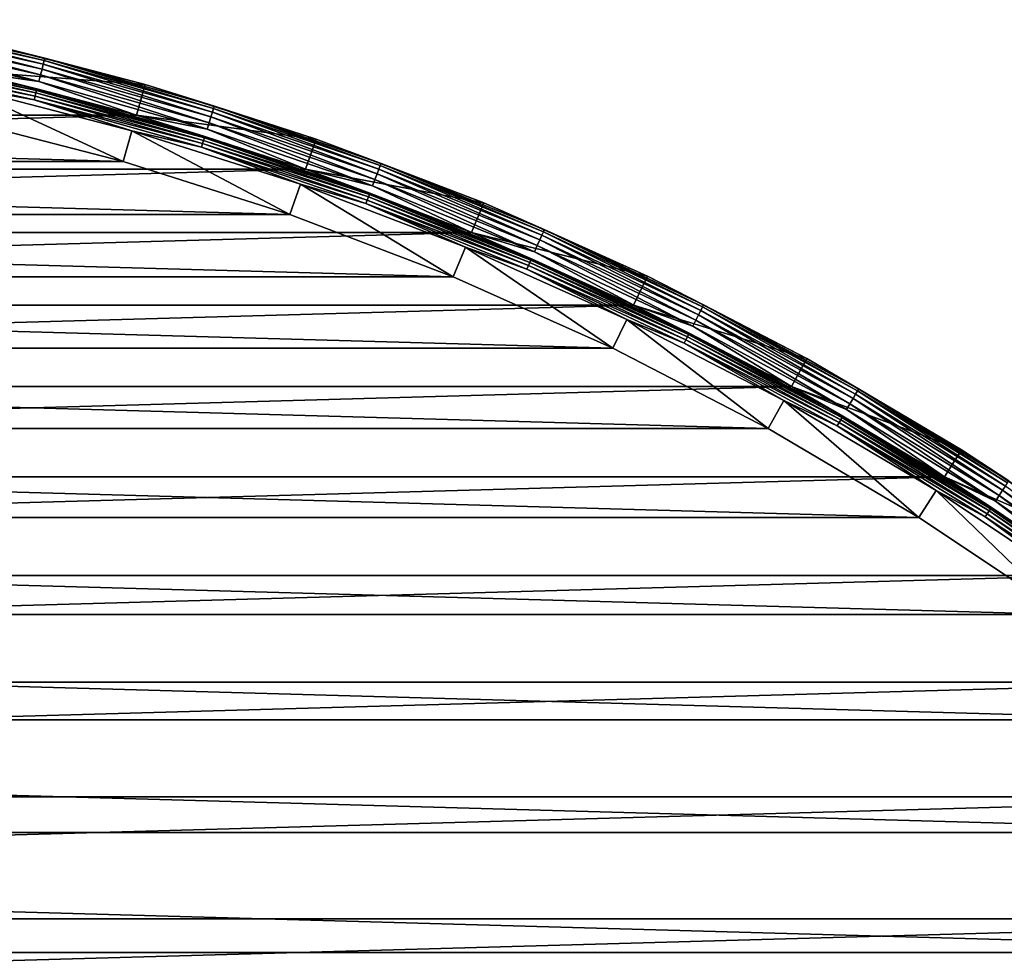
# Model space of a CAD drawing. Header units: millimetres. Extents: x -100 to 100, y -64 to 136.
# Tile 527 of 530: x 24 to 55, y 105 to 134. Entities that reach past the tile are written whole.
import ezdxf

# ---------------------------------------------------------------- set-up
doc = ezdxf.new("R2010")
doc.units = ezdxf.units.MM
doc.header["$LTSCALE"] = 159.143519
for name, color, linetype in [('393', 7, 'CONTINUOUS'), ('395', 7, 'CONTINUOUS'), ('397', 7, 'CONTINUOUS'), ('398', 7, 'CONTINUOUS'), ('399', 7, 'CONTINUOUS'), ('401', 7, 'CONTINUOUS'), ('403', 7, 'CONTINUOUS'), ('407', 7, 'CONTINUOUS'), ('408', 7, 'CONTINUOUS')]:
    doc.layers.add(name, color=color, linetype=linetype)

msp = doc.modelspace()

# ---------------------------------------------------------------- linework, layer by layer
at = {"layer": '393', "color": 7, "linetype": 'CONTINUOUS', "true_color": 0xaaaaaa}
for points in [[(21.696, 130.855, 44.7), (21.919, 131.83, 44.7), (26.992, 129.489, 44.7), (21.696, 130.855, 44.7)], [(21.919, 131.83, 44.7), (27.269, 130.45, 44.7), (26.992, 129.489, 44.7), (21.919, 131.83, 44.7)], [(26.992, 129.489, 44.7), (27.269, 130.45, 44.7), (32.202, 127.829, 44.7), (26.992, 129.489, 44.7)], [(27.269, 130.45, 44.7), (32.534, 128.772, 44.7), (32.202, 127.829, 44.7), (27.269, 130.45, 44.7)], [(32.202, 127.829, 44.7), (32.534, 128.772, 44.7), (37.311, 125.878, 44.7), (32.202, 127.829, 44.7)], [(32.534, 128.772, 44.7), (37.696, 126.802, 44.7), (37.311, 125.878, 44.7), (32.534, 128.772, 44.7)], [(37.311, 125.878, 44.7), (37.696, 126.802, 44.7), (42.303, 123.645, 44.7), (37.311, 125.878, 44.7)], [(37.696, 126.802, 44.7), (42.739, 124.545, 44.7), (42.303, 123.645, 44.7), (37.696, 126.802, 44.7)], [(42.303, 123.645, 44.7), (42.739, 124.545, 44.7), (47.162, 121.135, 44.7), (42.303, 123.645, 44.7)], [(42.739, 124.545, 44.7), (47.648, 122.009, 44.7), (47.162, 121.135, 44.7), (42.739, 124.545, 44.7)], [(47.162, 121.135, 44.7), (47.648, 122.009, 44.7), (51.873, 118.356, 44.7), (47.162, 121.135, 44.7)], [(47.648, 122.009, 44.7), (52.407, 119.201, 44.7), (51.873, 118.356, 44.7), (47.648, 122.009, 44.7)], [(51.873, 118.356, 44.7), (52.407, 119.201, 44.7), (56.421, 115.317, 44.7), (51.873, 118.356, 44.7)], [(52.407, 119.201, 44.7), (57.001, 116.131, 44.7), (56.421, 115.317, 44.7), (52.407, 119.201, 44.7)]]:
    msp.add_3dface(points, dxfattribs=at)
at = {"layer": '395', "color": 7, "linetype": 'CONTINUOUS', "true_color": 0xaaaaaa}
for points in [[(22.252, 133.293, 37.7), (27.683, 131.892, 37.7), (22.03, 132.318, 37.7), (22.252, 133.293, 37.7)], [(22.03, 132.318, 37.7), (27.683, 131.892, 37.7), (27.407, 130.931, 37.7), (22.03, 132.318, 37.7)], [(27.683, 131.892, 37.7), (33.028, 130.188, 37.7), (27.407, 130.931, 37.7), (27.683, 131.892, 37.7)], [(27.407, 130.931, 37.7), (33.028, 130.188, 37.7), (32.697, 129.245, 37.7), (27.407, 130.931, 37.7)], [(33.028, 130.188, 37.7), (38.268, 128.188, 37.7), (32.697, 129.245, 37.7), (33.028, 130.188, 37.7)], [(32.697, 129.245, 37.7), (38.268, 128.188, 37.7), (37.886, 127.264, 37.7), (32.697, 129.245, 37.7)], [(38.268, 128.188, 37.7), (43.388, 125.897, 37.7), (37.886, 127.264, 37.7), (38.268, 128.188, 37.7)], [(37.886, 127.264, 37.7), (43.388, 125.897, 37.7), (42.954, 124.996, 37.7), (37.886, 127.264, 37.7)], [(43.388, 125.897, 37.7), (48.372, 123.322, 37.7), (42.954, 124.996, 37.7), (43.388, 125.897, 37.7)], [(42.954, 124.996, 37.7), (48.372, 123.322, 37.7), (47.888, 122.447, 37.7), (42.954, 124.996, 37.7)], [(48.372, 123.322, 37.7), (53.203, 120.472, 37.7), (47.888, 122.447, 37.7), (48.372, 123.322, 37.7)], [(47.888, 122.447, 37.7), (53.203, 120.472, 37.7), (52.671, 119.626, 37.7), (47.888, 122.447, 37.7)], [(53.203, 120.472, 37.7), (57.867, 117.356, 37.7), (52.671, 119.626, 37.7), (53.203, 120.472, 37.7)], [(52.671, 119.626, 37.7), (57.867, 117.356, 37.7), (57.288, 116.541, 37.7), (52.671, 119.626, 37.7)]]:
    msp.add_3dface(points, dxfattribs=at)
at = {"layer": '397', "color": 7, "linetype": 'CONTINUOUS', "true_color": 0xaaaaaa}
for points in [[(22.03, 132.318, 45.7), (-27.408, 130.931, 45.7), (27.408, 130.931, 45.7), (22.03, 132.318, 45.7)], [(-27.408, 130.931, 45.7), (-32.699, 129.244, 45.7), (27.408, 130.931, 45.7), (-27.408, 130.931, 45.7)], [(27.408, 130.931, 45.7), (-32.699, 129.244, 45.7), (32.699, 129.244, 45.7), (27.408, 130.931, 45.7)], [(-32.699, 129.244, 45.7), (-37.887, 127.263, 45.7), (32.699, 129.244, 45.7), (-32.699, 129.244, 45.7)], [(32.699, 129.244, 45.7), (-37.887, 127.263, 45.7), (37.887, 127.263, 45.7), (32.699, 129.244, 45.7)], [(-37.887, 127.263, 45.7), (-42.956, 124.995, 45.7), (37.887, 127.263, 45.7), (-37.887, 127.263, 45.7)], [(37.887, 127.263, 45.7), (-42.956, 124.995, 45.7), (42.956, 124.995, 45.7), (37.887, 127.263, 45.7)], [(-42.956, 124.995, 45.7), (-47.89, 122.446, 45.7), (42.956, 124.995, 45.7), (-42.956, 124.995, 45.7)], [(42.956, 124.995, 45.7), (-47.89, 122.446, 45.7), (47.89, 122.446, 45.7), (42.956, 124.995, 45.7)], [(-47.89, 122.446, 45.7), (-52.673, 119.625, 45.7), (47.89, 122.446, 45.7), (-47.89, 122.446, 45.7)], [(47.89, 122.446, 45.7), (-52.673, 119.625, 45.7), (52.673, 119.625, 45.7), (47.89, 122.446, 45.7)], [(-52.673, 119.625, 45.7), (-57.29, 116.539, 45.7), (52.673, 119.625, 45.7), (-52.673, 119.625, 45.7)], [(52.673, 119.625, 45.7), (-57.29, 116.539, 45.7), (57.29, 116.539, 45.7), (52.673, 119.625, 45.7)], [(-57.29, 116.539, 45.7), (-61.728, 113.2, 45.7), (57.29, 116.539, 45.7), (-57.29, 116.539, 45.7)], [(57.29, 116.539, 45.7), (-61.728, 113.2, 45.7), (61.728, 113.2, 45.7), (57.29, 116.539, 45.7)], [(-61.728, 113.2, 45.7), (-65.97, 109.617, 45.7), (61.728, 113.2, 45.7), (-61.728, 113.2, 45.7)], [(61.728, 113.2, 45.7), (-65.97, 109.617, 45.7), (65.97, 109.617, 45.7), (61.728, 113.2, 45.7)], [(-65.97, 109.617, 45.7), (-70.006, 105.801, 45.7), (65.97, 109.617, 45.7), (-65.97, 109.617, 45.7)], [(65.97, 109.617, 45.7), (-70.006, 105.801, 45.7), (70.006, 105.801, 45.7), (65.97, 109.617, 45.7)], [(-70.006, 105.801, 45.7), (-73.821, 101.766, 45.7), (70.006, 105.801, 45.7), (-70.006, 105.801, 45.7)], [(70.006, 105.801, 45.7), (-73.821, 101.766, 45.7), (73.821, 101.766, 45.7), (70.006, 105.801, 45.7)]]:
    msp.add_3dface(points, dxfattribs=at)
at = {"layer": '398', "color": 7, "linetype": 'CONTINUOUS', "true_color": 0xaaaaaa}
for points in [[(22.03, 132.318, 37.7), (27.407, 130.931, 37.7), (22.03, 132.318, 44.2), (22.03, 132.318, 37.7)], [(22.03, 132.318, 44.2), (27.407, 130.931, 37.7), (27.407, 130.931, 44.2), (22.03, 132.318, 44.2)], [(27.407, 130.931, 37.7), (32.697, 129.245, 37.7), (27.407, 130.931, 44.2), (27.407, 130.931, 37.7)], [(27.407, 130.931, 44.2), (32.697, 129.245, 37.7), (32.698, 129.244, 44.2), (27.407, 130.931, 44.2)], [(32.697, 129.245, 37.7), (37.886, 127.264, 37.7), (32.698, 129.244, 44.2), (32.697, 129.245, 37.7)], [(32.698, 129.244, 44.2), (37.886, 127.264, 37.7), (37.886, 127.264, 44.2), (32.698, 129.244, 44.2)], [(37.886, 127.264, 37.7), (42.954, 124.996, 37.7), (37.886, 127.264, 44.2), (37.886, 127.264, 37.7)], [(37.886, 127.264, 44.2), (42.954, 124.996, 37.7), (42.954, 124.996, 44.2), (37.886, 127.264, 44.2)], [(42.954, 124.996, 37.7), (47.888, 122.447, 37.7), (42.954, 124.996, 44.2), (42.954, 124.996, 37.7)], [(42.954, 124.996, 44.2), (47.888, 122.447, 37.7), (47.888, 122.447, 44.2), (42.954, 124.996, 44.2)], [(47.888, 122.447, 37.7), (52.671, 119.626, 37.7), (47.888, 122.447, 44.2), (47.888, 122.447, 37.7)], [(47.888, 122.447, 44.2), (52.671, 119.626, 37.7), (52.671, 119.626, 44.2), (47.888, 122.447, 44.2)], [(52.671, 119.626, 37.7), (57.288, 116.541, 37.7), (52.671, 119.626, 44.2), (52.671, 119.626, 37.7)], [(52.671, 119.626, 44.2), (57.288, 116.541, 37.7), (57.288, 116.541, 44.2), (52.671, 119.626, 44.2)]]:
    msp.add_3dface(points, dxfattribs=at)
at = {"layer": '399', "color": 7, "linetype": 'CONTINUOUS', "true_color": 0xaaaaaa}
for points in [[(27.683, 131.892, 37.7), (22.252, 133.293, 37.7), (27.684, 131.892, 44.7), (27.683, 131.892, 37.7)], [(27.684, 131.892, 44.7), (22.252, 133.293, 37.7), (22.252, 133.293, 44.7), (27.684, 131.892, 44.7)], [(33.028, 130.188, 37.7), (27.683, 131.892, 37.7), (33.028, 130.188, 44.7), (33.028, 130.188, 37.7)], [(33.028, 130.188, 44.7), (27.683, 131.892, 37.7), (27.684, 131.892, 44.7), (33.028, 130.188, 44.7)], [(38.268, 128.188, 37.7), (33.028, 130.188, 37.7), (38.268, 128.188, 44.7), (38.268, 128.188, 37.7)], [(38.268, 128.188, 44.7), (33.028, 130.188, 37.7), (33.028, 130.188, 44.7), (38.268, 128.188, 44.7)], [(43.388, 125.897, 37.7), (38.268, 128.188, 37.7), (43.388, 125.897, 44.7), (43.388, 125.897, 37.7)], [(43.388, 125.897, 44.7), (38.268, 128.188, 37.7), (38.268, 128.188, 44.7), (43.388, 125.897, 44.7)], [(48.372, 123.322, 37.7), (43.388, 125.897, 37.7), (48.372, 123.322, 44.7), (48.372, 123.322, 37.7)], [(48.372, 123.322, 44.7), (43.388, 125.897, 37.7), (43.388, 125.897, 44.7), (48.372, 123.322, 44.7)], [(53.203, 120.472, 37.7), (48.372, 123.322, 37.7), (53.203, 120.472, 44.7), (53.203, 120.472, 37.7)], [(53.203, 120.472, 44.7), (48.372, 123.322, 37.7), (48.372, 123.322, 44.7), (53.203, 120.472, 44.7)], [(57.867, 117.356, 37.7), (53.203, 120.472, 37.7), (57.867, 117.356, 44.7), (57.867, 117.356, 37.7)], [(57.867, 117.356, 44.7), (53.203, 120.472, 37.7), (53.203, 120.472, 44.7), (57.867, 117.356, 44.7)]]:
    msp.add_3dface(points, dxfattribs=at)
at = {"layer": '401', "color": 7, "linetype": 'CONTINUOUS', "true_color": 0xaaaaaa}
for points in [[(19.152, 133.848, 45.133), (24.524, 132.644, 45.133), (19.166, 133.921, 44.921), (19.152, 133.848, 45.133)], [(22.252, 133.293, 44.7), (19.166, 133.921, 44.921), (24.542, 132.716, 44.921), (22.252, 133.293, 44.7)], [(19.166, 133.921, 44.921), (24.524, 132.644, 45.133), (24.542, 132.716, 44.921), (19.166, 133.921, 44.921)], [(19.099, 133.576, 45.482), (24.456, 132.375, 45.482), (19.129, 133.731, 45.323), (19.099, 133.576, 45.482)], [(19.129, 133.731, 45.323), (24.495, 132.529, 45.323), (19.152, 133.848, 45.133), (19.129, 133.731, 45.323)], [(19.129, 133.731, 45.323), (24.456, 132.375, 45.482), (24.495, 132.529, 45.323), (19.129, 133.731, 45.323)], [(19.152, 133.848, 45.133), (24.495, 132.529, 45.323), (24.524, 132.644, 45.133), (19.152, 133.848, 45.133)], [(19.022, 133.182, 45.675), (24.358, 131.986, 45.675), (19.063, 133.39, 45.601), (19.022, 133.182, 45.675)], [(19.063, 133.39, 45.601), (24.41, 132.191, 45.601), (19.099, 133.576, 45.482), (19.063, 133.39, 45.601)], [(19.063, 133.39, 45.601), (24.358, 131.986, 45.675), (24.41, 132.191, 45.601), (19.063, 133.39, 45.601)], [(19.099, 133.576, 45.482), (24.41, 132.191, 45.601), (24.456, 132.375, 45.482), (19.099, 133.576, 45.482)], [(19.022, 133.182, 45.675), (22.03, 132.318, 45.7), (24.358, 131.986, 45.675), (19.022, 133.182, 45.675)], [(27.684, 131.892, 44.7), (22.252, 133.293, 44.7), (24.542, 132.716, 44.921), (27.684, 131.892, 44.7)], [(24.524, 132.644, 45.133), (29.822, 131.146, 45.133), (24.542, 132.716, 44.921), (24.524, 132.644, 45.133)], [(27.684, 131.892, 44.7), (24.542, 132.716, 44.921), (29.844, 131.217, 44.921), (27.684, 131.892, 44.7)], [(24.542, 132.716, 44.921), (29.822, 131.146, 45.133), (29.844, 131.217, 44.921), (24.542, 132.716, 44.921)], [(24.41, 132.191, 45.601), (29.683, 130.7, 45.601), (24.456, 132.375, 45.482), (24.41, 132.191, 45.601)], [(24.456, 132.375, 45.482), (29.739, 130.881, 45.482), (24.495, 132.529, 45.323), (24.456, 132.375, 45.482)], [(24.456, 132.375, 45.482), (29.683, 130.7, 45.601), (29.739, 130.881, 45.482), (24.456, 132.375, 45.482)], [(24.495, 132.529, 45.323), (29.786, 131.033, 45.323), (24.524, 132.644, 45.133), (24.495, 132.529, 45.323)], [(24.495, 132.529, 45.323), (29.739, 130.881, 45.482), (29.786, 131.033, 45.323), (24.495, 132.529, 45.323)], [(24.524, 132.644, 45.133), (29.786, 131.033, 45.323), (29.822, 131.146, 45.133), (24.524, 132.644, 45.133)], [(22.03, 132.318, 45.7), (27.408, 130.931, 45.7), (24.358, 131.986, 45.675), (22.03, 132.318, 45.7)], [(24.358, 131.986, 45.675), (29.619, 130.498, 45.675), (24.41, 132.191, 45.601), (24.358, 131.986, 45.675)], [(24.41, 132.191, 45.601), (29.619, 130.498, 45.675), (29.683, 130.7, 45.601), (24.41, 132.191, 45.601)], [(24.358, 131.986, 45.675), (27.408, 130.931, 45.7), (29.619, 130.498, 45.675), (24.358, 131.986, 45.675)], [(33.028, 130.188, 44.7), (27.684, 131.892, 44.7), (29.844, 131.217, 44.921), (33.028, 130.188, 44.7)], [(29.786, 131.033, 45.323), (34.987, 129.247, 45.323), (29.822, 131.146, 45.133), (29.786, 131.033, 45.323)], [(29.822, 131.146, 45.133), (35.029, 129.359, 45.133), (29.844, 131.217, 44.921), (29.822, 131.146, 45.133)], [(29.822, 131.146, 45.133), (34.987, 129.247, 45.323), (35.029, 129.359, 45.133), (29.822, 131.146, 45.133)], [(33.028, 130.188, 44.7), (29.844, 131.217, 44.921), (35.055, 129.428, 44.921), (33.028, 130.188, 44.7)], [(29.844, 131.217, 44.921), (35.029, 129.359, 45.133), (35.055, 129.428, 44.921), (29.844, 131.217, 44.921)], [(27.408, 130.931, 45.7), (32.699, 129.244, 45.7), (29.619, 130.498, 45.675), (27.408, 130.931, 45.7)], [(29.683, 130.7, 45.601), (34.865, 128.921, 45.601), (29.739, 130.881, 45.482), (29.683, 130.7, 45.601)], [(29.739, 130.881, 45.482), (34.932, 129.099, 45.482), (29.786, 131.033, 45.323), (29.739, 130.881, 45.482)], [(29.739, 130.881, 45.482), (34.865, 128.921, 45.601), (34.932, 129.099, 45.482), (29.739, 130.881, 45.482)], [(29.786, 131.033, 45.323), (34.932, 129.099, 45.482), (34.987, 129.247, 45.323), (29.786, 131.033, 45.323)], [(29.619, 130.498, 45.675), (34.791, 128.723, 45.675), (29.683, 130.7, 45.601), (29.619, 130.498, 45.675)], [(29.683, 130.7, 45.601), (34.791, 128.723, 45.675), (34.865, 128.921, 45.601), (29.683, 130.7, 45.601)], [(29.619, 130.498, 45.675), (32.699, 129.244, 45.7), (34.791, 128.723, 45.675), (29.619, 130.498, 45.675)], [(38.268, 128.188, 44.7), (33.028, 130.188, 44.7), (35.055, 129.428, 44.921), (38.268, 128.188, 44.7)], [(34.987, 129.247, 45.323), (40.082, 127.178, 45.323), (35.029, 129.359, 45.133), (34.987, 129.247, 45.323)], [(35.029, 129.359, 45.133), (40.13, 127.287, 45.133), (35.055, 129.428, 44.921), (35.029, 129.359, 45.133)], [(35.029, 129.359, 45.133), (40.082, 127.178, 45.323), (40.13, 127.287, 45.133), (35.029, 129.359, 45.133)], [(38.268, 128.188, 44.7), (35.055, 129.428, 44.921), (40.16, 127.355, 44.921), (38.268, 128.188, 44.7)], [(35.055, 129.428, 44.921), (40.13, 127.287, 45.133), (40.16, 127.355, 44.921), (35.055, 129.428, 44.921)], [(32.699, 129.244, 45.7), (37.887, 127.263, 45.7), (34.791, 128.723, 45.675), (32.699, 129.244, 45.7)], [(34.865, 128.921, 45.601), (39.942, 126.859, 45.601), (34.932, 129.099, 45.482), (34.865, 128.921, 45.601)], [(34.932, 129.099, 45.482), (40.018, 127.033, 45.482), (34.987, 129.247, 45.323), (34.932, 129.099, 45.482)], [(34.932, 129.099, 45.482), (39.942, 126.859, 45.601), (40.018, 127.033, 45.482), (34.932, 129.099, 45.482)], [(34.987, 129.247, 45.323), (40.018, 127.033, 45.482), (40.082, 127.178, 45.323), (34.987, 129.247, 45.323)], [(34.791, 128.723, 45.675), (39.857, 126.665, 45.675), (34.865, 128.921, 45.601), (34.791, 128.723, 45.675)], [(34.791, 128.723, 45.675), (37.887, 127.263, 45.7), (39.857, 126.665, 45.675), (34.791, 128.723, 45.675)], [(34.865, 128.921, 45.601), (39.857, 126.665, 45.675), (39.942, 126.859, 45.601), (34.865, 128.921, 45.601)], [(43.388, 125.897, 44.7), (38.268, 128.188, 44.7), (40.16, 127.355, 44.921), (43.388, 125.897, 44.7)], [(37.887, 127.263, 45.7), (42.956, 124.995, 45.7), (39.857, 126.665, 45.675), (37.887, 127.263, 45.7)], [(40.018, 127.033, 45.482), (44.983, 124.69, 45.482), (40.082, 127.178, 45.323), (40.018, 127.033, 45.482)], [(40.082, 127.178, 45.323), (45.055, 124.831, 45.323), (40.13, 127.287, 45.133), (40.082, 127.178, 45.323)], [(40.082, 127.178, 45.323), (44.983, 124.69, 45.482), (45.055, 124.831, 45.323), (40.082, 127.178, 45.323)], [(40.13, 127.287, 45.133), (45.109, 124.937, 45.133), (40.16, 127.355, 44.921), (40.13, 127.287, 45.133)], [(40.13, 127.287, 45.133), (45.055, 124.831, 45.323), (45.109, 124.937, 45.133), (40.13, 127.287, 45.133)], [(43.388, 125.897, 44.7), (40.16, 127.355, 44.921), (45.142, 125.003, 44.921), (43.388, 125.897, 44.7)], [(40.16, 127.355, 44.921), (45.109, 124.937, 45.133), (45.142, 125.003, 44.921), (40.16, 127.355, 44.921)], [(39.857, 126.665, 45.675), (44.802, 124.332, 45.675), (39.942, 126.859, 45.601), (39.857, 126.665, 45.675)], [(39.942, 126.859, 45.601), (44.898, 124.52, 45.601), (40.018, 127.033, 45.482), (39.942, 126.859, 45.601)], [(39.942, 126.859, 45.601), (44.802, 124.332, 45.675), (44.898, 124.52, 45.601), (39.942, 126.859, 45.601)], [(40.018, 127.033, 45.482), (44.898, 124.52, 45.601), (44.983, 124.69, 45.482), (40.018, 127.033, 45.482)], [(39.857, 126.665, 45.675), (42.956, 124.995, 45.7), (44.802, 124.332, 45.675), (39.857, 126.665, 45.675)], [(48.372, 123.322, 44.7), (43.388, 125.897, 44.7), (45.142, 125.003, 44.921), (48.372, 123.322, 44.7)], [(42.956, 124.995, 45.7), (47.89, 122.446, 45.7), (44.802, 124.332, 45.675), (42.956, 124.995, 45.7)], [(45.109, 124.937, 45.133), (49.951, 122.317, 45.133), (45.142, 125.003, 44.921), (45.109, 124.937, 45.133)], [(48.372, 123.322, 44.7), (45.142, 125.003, 44.921), (49.988, 122.381, 44.921), (48.372, 123.322, 44.7)], [(45.142, 125.003, 44.921), (49.951, 122.317, 45.133), (49.988, 122.381, 44.921), (45.142, 125.003, 44.921)], [(44.898, 124.52, 45.601), (49.717, 121.912, 45.601), (44.983, 124.69, 45.482), (44.898, 124.52, 45.601)], [(44.983, 124.69, 45.482), (49.812, 122.077, 45.482), (45.055, 124.831, 45.323), (44.983, 124.69, 45.482)], [(44.983, 124.69, 45.482), (49.717, 121.912, 45.601), (49.812, 122.077, 45.482), (44.983, 124.69, 45.482)], [(45.055, 124.831, 45.323), (49.891, 122.214, 45.323), (45.109, 124.937, 45.133), (45.055, 124.831, 45.323)], [(45.055, 124.831, 45.323), (49.812, 122.077, 45.482), (49.891, 122.214, 45.323), (45.055, 124.831, 45.323)], [(45.109, 124.937, 45.133), (49.891, 122.214, 45.323), (49.951, 122.317, 45.133), (45.109, 124.937, 45.133)], [(44.802, 124.332, 45.675), (49.611, 121.729, 45.675), (44.898, 124.52, 45.601), (44.802, 124.332, 45.675)], [(44.898, 124.52, 45.601), (49.611, 121.729, 45.675), (49.717, 121.912, 45.601), (44.898, 124.52, 45.601)], [(44.802, 124.332, 45.675), (47.89, 122.446, 45.7), (49.611, 121.729, 45.675), (44.802, 124.332, 45.675)], [(53.203, 120.472, 44.7), (48.372, 123.322, 44.7), (49.988, 122.381, 44.921), (53.203, 120.472, 44.7)], [(47.89, 122.446, 45.7), (52.673, 119.625, 45.7), (49.611, 121.729, 45.675), (47.89, 122.446, 45.7)], [(49.812, 122.077, 45.482), (54.489, 119.202, 45.482), (49.891, 122.214, 45.323), (49.812, 122.077, 45.482)], [(49.891, 122.214, 45.323), (54.576, 119.334, 45.323), (49.951, 122.317, 45.133), (49.891, 122.214, 45.323)], [(49.891, 122.214, 45.323), (54.489, 119.202, 45.482), (54.576, 119.334, 45.323), (49.891, 122.214, 45.323)], [(49.951, 122.317, 45.133), (54.641, 119.434, 45.133), (49.988, 122.381, 44.921), (49.951, 122.317, 45.133)], [(49.951, 122.317, 45.133), (54.576, 119.334, 45.323), (54.641, 119.434, 45.133), (49.951, 122.317, 45.133)], [(53.203, 120.472, 44.7), (49.988, 122.381, 44.921), (54.681, 119.496, 44.921), (53.203, 120.472, 44.7)], [(49.988, 122.381, 44.921), (54.641, 119.434, 45.133), (54.681, 119.496, 44.921), (49.988, 122.381, 44.921)], [(49.611, 121.729, 45.675), (54.27, 118.866, 45.675), (49.717, 121.912, 45.601), (49.611, 121.729, 45.675)], [(49.717, 121.912, 45.601), (54.385, 119.043, 45.601), (49.812, 122.077, 45.482), (49.717, 121.912, 45.601)], [(49.717, 121.912, 45.601), (54.27, 118.866, 45.675), (54.385, 119.043, 45.601), (49.717, 121.912, 45.601)], [(49.812, 122.077, 45.482), (54.385, 119.043, 45.601), (54.489, 119.202, 45.482), (49.812, 122.077, 45.482)], [(49.611, 121.729, 45.675), (52.673, 119.625, 45.7), (54.27, 118.866, 45.675), (49.611, 121.729, 45.675)], [(57.867, 117.356, 44.7), (53.203, 120.472, 44.7), (54.681, 119.496, 44.921), (57.867, 117.356, 44.7)], [(52.673, 119.625, 45.7), (57.29, 116.539, 45.7), (54.27, 118.866, 45.675), (52.673, 119.625, 45.7)], [(54.385, 119.043, 45.601), (58.888, 115.921, 45.601), (54.489, 119.202, 45.482), (54.385, 119.043, 45.601)], [(54.489, 119.202, 45.482), (59.001, 116.073, 45.482), (54.576, 119.334, 45.323), (54.489, 119.202, 45.482)], [(54.489, 119.202, 45.482), (58.888, 115.921, 45.601), (59.001, 116.073, 45.482), (54.489, 119.202, 45.482)], [(54.27, 118.866, 45.675), (58.763, 115.75, 45.675), (54.385, 119.043, 45.601), (54.27, 118.866, 45.675)], [(54.27, 118.866, 45.675), (57.29, 116.539, 45.7), (58.763, 115.75, 45.675), (54.27, 118.866, 45.675)], [(54.385, 119.043, 45.601), (58.763, 115.75, 45.675), (58.888, 115.921, 45.601), (54.385, 119.043, 45.601)]]:
    msp.add_3dface(points, dxfattribs=at)
at = {"layer": '403', "color": 7, "linetype": 'CONTINUOUS', "true_color": 0xaaaaaa}
for points in [[(18.931, 132.718, 44.633), (24.242, 131.528, 44.633), (18.908, 132.6, 44.683), (18.931, 132.718, 44.633)], [(18.951, 132.82, 44.553), (24.267, 131.629, 44.553), (18.931, 132.718, 44.633), (18.951, 132.82, 44.553)], [(18.931, 132.718, 44.633), (24.267, 131.629, 44.553), (24.242, 131.528, 44.633), (18.931, 132.718, 44.633)], [(18.967, 132.898, 44.45), (24.287, 131.706, 44.45), (18.951, 132.82, 44.553), (18.967, 132.898, 44.45)], [(18.951, 132.82, 44.553), (24.287, 131.706, 44.45), (24.267, 131.629, 44.553), (18.951, 132.82, 44.553)], [(18.976, 132.947, 44.329), (24.299, 131.754, 44.329), (18.967, 132.898, 44.45), (18.976, 132.947, 44.329)], [(18.967, 132.898, 44.45), (24.299, 131.754, 44.329), (24.287, 131.706, 44.45), (18.967, 132.898, 44.45)], [(18.976, 132.947, 44.329), (22.03, 132.318, 44.2), (24.299, 131.754, 44.329), (18.976, 132.947, 44.329)], [(21.919, 131.83, 44.7), (18.908, 132.6, 44.683), (24.212, 131.411, 44.683), (21.919, 131.83, 44.7)], [(18.908, 132.6, 44.683), (24.242, 131.528, 44.633), (24.212, 131.411, 44.683), (18.908, 132.6, 44.683)], [(22.03, 132.318, 44.2), (27.407, 130.931, 44.2), (24.299, 131.754, 44.329), (22.03, 132.318, 44.2)], [(27.269, 130.45, 44.7), (21.919, 131.83, 44.7), (24.212, 131.411, 44.683), (27.269, 130.45, 44.7)], [(24.242, 131.528, 44.633), (29.478, 130.048, 44.633), (24.212, 131.411, 44.683), (24.242, 131.528, 44.633)], [(24.267, 131.629, 44.553), (29.509, 130.147, 44.553), (24.242, 131.528, 44.633), (24.267, 131.629, 44.553)], [(24.242, 131.528, 44.633), (29.509, 130.147, 44.553), (29.478, 130.048, 44.633), (24.242, 131.528, 44.633)], [(24.287, 131.706, 44.45), (29.533, 130.222, 44.45), (24.267, 131.629, 44.553), (24.287, 131.706, 44.45)], [(24.267, 131.629, 44.553), (29.533, 130.222, 44.45), (29.509, 130.147, 44.553), (24.267, 131.629, 44.553)], [(24.299, 131.754, 44.329), (29.548, 130.27, 44.329), (24.287, 131.706, 44.45), (24.299, 131.754, 44.329)], [(24.287, 131.706, 44.45), (29.548, 130.27, 44.329), (29.533, 130.222, 44.45), (24.287, 131.706, 44.45)], [(24.299, 131.754, 44.329), (27.407, 130.931, 44.2), (29.548, 130.27, 44.329), (24.299, 131.754, 44.329)], [(27.269, 130.45, 44.7), (24.212, 131.411, 44.683), (29.442, 129.932, 44.683), (27.269, 130.45, 44.7)], [(24.212, 131.411, 44.683), (29.478, 130.048, 44.633), (29.442, 129.932, 44.683), (24.212, 131.411, 44.683)], [(27.407, 130.931, 44.2), (32.698, 129.244, 44.2), (29.548, 130.27, 44.329), (27.407, 130.931, 44.2)], [(32.534, 128.772, 44.7), (27.269, 130.45, 44.7), (29.442, 129.932, 44.683), (32.534, 128.772, 44.7)], [(29.533, 130.222, 44.45), (34.69, 128.452, 44.45), (29.509, 130.147, 44.553), (29.533, 130.222, 44.45)], [(29.548, 130.27, 44.329), (34.707, 128.499, 44.329), (29.533, 130.222, 44.45), (29.548, 130.27, 44.329)], [(29.533, 130.222, 44.45), (34.707, 128.499, 44.329), (34.69, 128.452, 44.45), (29.533, 130.222, 44.45)], [(29.548, 130.27, 44.329), (32.698, 129.244, 44.2), (34.707, 128.499, 44.329), (29.548, 130.27, 44.329)], [(29.478, 130.048, 44.633), (34.625, 128.281, 44.633), (29.442, 129.932, 44.683), (29.478, 130.048, 44.633)], [(32.534, 128.772, 44.7), (29.442, 129.932, 44.683), (34.583, 128.168, 44.683), (32.534, 128.772, 44.7)], [(29.442, 129.932, 44.683), (34.625, 128.281, 44.633), (34.583, 128.168, 44.683), (29.442, 129.932, 44.683)], [(29.509, 130.147, 44.553), (34.662, 128.378, 44.553), (29.478, 130.048, 44.633), (29.509, 130.147, 44.553)], [(29.478, 130.048, 44.633), (34.662, 128.378, 44.553), (34.625, 128.281, 44.633), (29.478, 130.048, 44.633)], [(29.509, 130.147, 44.553), (34.69, 128.452, 44.45), (34.662, 128.378, 44.553), (29.509, 130.147, 44.553)], [(32.698, 129.244, 44.2), (37.886, 127.264, 44.2), (34.707, 128.499, 44.329), (32.698, 129.244, 44.2)], [(37.696, 126.802, 44.7), (32.534, 128.772, 44.7), (34.583, 128.168, 44.683), (37.696, 126.802, 44.7)], [(34.662, 128.378, 44.553), (39.709, 126.328, 44.553), (34.625, 128.281, 44.633), (34.662, 128.378, 44.553)], [(34.69, 128.452, 44.45), (39.741, 126.4, 44.45), (34.662, 128.378, 44.553), (34.69, 128.452, 44.45)], [(34.662, 128.378, 44.553), (39.741, 126.4, 44.45), (39.709, 126.328, 44.553), (34.662, 128.378, 44.553)], [(34.707, 128.499, 44.329), (39.761, 126.446, 44.329), (34.69, 128.452, 44.45), (34.707, 128.499, 44.329)], [(34.69, 128.452, 44.45), (39.761, 126.446, 44.329), (39.741, 126.4, 44.45), (34.69, 128.452, 44.45)], [(34.707, 128.499, 44.329), (37.886, 127.264, 44.2), (39.761, 126.446, 44.329), (34.707, 128.499, 44.329)], [(34.625, 128.281, 44.633), (39.667, 126.233, 44.633), (34.583, 128.168, 44.683), (34.625, 128.281, 44.633)], [(37.696, 126.802, 44.7), (34.583, 128.168, 44.683), (39.619, 126.122, 44.683), (37.696, 126.802, 44.7)], [(34.583, 128.168, 44.683), (39.667, 126.233, 44.633), (39.619, 126.122, 44.683), (34.583, 128.168, 44.683)], [(34.625, 128.281, 44.633), (39.709, 126.328, 44.553), (39.667, 126.233, 44.633), (34.625, 128.281, 44.633)], [(37.886, 127.264, 44.2), (42.954, 124.996, 44.2), (39.761, 126.446, 44.329), (37.886, 127.264, 44.2)], [(42.739, 124.545, 44.7), (37.696, 126.802, 44.7), (39.619, 126.122, 44.683), (42.739, 124.545, 44.7)], [(39.667, 126.233, 44.633), (44.589, 123.91, 44.633), (39.619, 126.122, 44.683), (39.667, 126.233, 44.633)], [(39.709, 126.328, 44.553), (44.636, 124.003, 44.553), (39.667, 126.233, 44.633), (39.709, 126.328, 44.553)], [(39.667, 126.233, 44.633), (44.636, 124.003, 44.553), (44.589, 123.91, 44.633), (39.667, 126.233, 44.633)], [(39.741, 126.4, 44.45), (44.672, 124.074, 44.45), (39.709, 126.328, 44.553), (39.741, 126.4, 44.45)], [(39.709, 126.328, 44.553), (44.672, 124.074, 44.45), (44.636, 124.003, 44.553), (39.709, 126.328, 44.553)], [(39.761, 126.446, 44.329), (44.694, 124.118, 44.329), (39.741, 126.4, 44.45), (39.761, 126.446, 44.329)], [(39.741, 126.4, 44.45), (44.694, 124.118, 44.329), (44.672, 124.074, 44.45), (39.741, 126.4, 44.45)], [(39.761, 126.446, 44.329), (42.954, 124.996, 44.2), (44.694, 124.118, 44.329), (39.761, 126.446, 44.329)], [(42.739, 124.545, 44.7), (39.619, 126.122, 44.683), (44.534, 123.803, 44.683), (42.739, 124.545, 44.7)], [(39.619, 126.122, 44.683), (44.589, 123.91, 44.633), (44.534, 123.803, 44.683), (39.619, 126.122, 44.683)], [(42.954, 124.996, 44.2), (47.888, 122.447, 44.2), (44.694, 124.118, 44.329), (42.954, 124.996, 44.2)], [(47.648, 122.009, 44.7), (42.739, 124.545, 44.7), (44.534, 123.803, 44.683), (47.648, 122.009, 44.7)], [(44.672, 124.074, 44.45), (49.467, 121.479, 44.45), (44.636, 124.003, 44.553), (44.672, 124.074, 44.45)], [(44.694, 124.118, 44.329), (49.492, 121.522, 44.329), (44.672, 124.074, 44.45), (44.694, 124.118, 44.329)], [(44.672, 124.074, 44.45), (49.492, 121.522, 44.329), (49.467, 121.479, 44.45), (44.672, 124.074, 44.45)], [(44.694, 124.118, 44.329), (47.888, 122.447, 44.2), (49.492, 121.522, 44.329), (44.694, 124.118, 44.329)], [(44.589, 123.91, 44.633), (49.375, 121.32, 44.633), (44.534, 123.803, 44.683), (44.589, 123.91, 44.633)], [(47.648, 122.009, 44.7), (44.534, 123.803, 44.683), (49.315, 121.216, 44.683), (47.648, 122.009, 44.7)], [(44.534, 123.803, 44.683), (49.375, 121.32, 44.633), (49.315, 121.216, 44.683), (44.534, 123.803, 44.683)], [(44.636, 124.003, 44.553), (49.427, 121.41, 44.553), (44.589, 123.91, 44.633), (44.636, 124.003, 44.553)], [(44.589, 123.91, 44.633), (49.427, 121.41, 44.553), (49.375, 121.32, 44.633), (44.589, 123.91, 44.633)], [(44.636, 124.003, 44.553), (49.467, 121.479, 44.45), (49.427, 121.41, 44.553), (44.636, 124.003, 44.553)], [(47.888, 122.447, 44.2), (52.671, 119.626, 44.2), (49.492, 121.522, 44.329), (47.888, 122.447, 44.2)], [(52.407, 119.201, 44.7), (47.648, 122.009, 44.7), (49.315, 121.216, 44.683), (52.407, 119.201, 44.7)], [(49.375, 121.32, 44.633), (54.011, 118.47, 44.633), (49.315, 121.216, 44.683), (49.375, 121.32, 44.633)], [(49.427, 121.41, 44.553), (54.068, 118.557, 44.553), (49.375, 121.32, 44.633), (49.427, 121.41, 44.553)], [(49.375, 121.32, 44.633), (54.068, 118.557, 44.553), (54.011, 118.47, 44.633), (49.375, 121.32, 44.633)], [(49.467, 121.479, 44.45), (54.111, 118.624, 44.45), (49.427, 121.41, 44.553), (49.467, 121.479, 44.45)], [(49.427, 121.41, 44.553), (54.111, 118.624, 44.45), (54.068, 118.557, 44.553), (49.427, 121.41, 44.553)], [(49.492, 121.522, 44.329), (54.139, 118.665, 44.329), (49.467, 121.479, 44.45), (49.492, 121.522, 44.329)], [(49.467, 121.479, 44.45), (54.139, 118.665, 44.329), (54.111, 118.624, 44.45), (49.467, 121.479, 44.45)], [(49.492, 121.522, 44.329), (52.671, 119.626, 44.2), (54.139, 118.665, 44.329), (49.492, 121.522, 44.329)], [(52.407, 119.201, 44.7), (49.315, 121.216, 44.683), (53.945, 118.369, 44.683), (52.407, 119.201, 44.7)], [(49.315, 121.216, 44.683), (54.011, 118.47, 44.633), (53.945, 118.369, 44.683), (49.315, 121.216, 44.683)], [(52.671, 119.626, 44.2), (57.288, 116.541, 44.2), (54.139, 118.665, 44.329), (52.671, 119.626, 44.2)], [(57.001, 116.131, 44.7), (52.407, 119.201, 44.7), (53.945, 118.369, 44.683), (57.001, 116.131, 44.7)], [(54.068, 118.557, 44.553), (58.545, 115.453, 44.553), (54.011, 118.47, 44.633), (54.068, 118.557, 44.553)], [(54.111, 118.624, 44.45), (58.592, 115.517, 44.45), (54.068, 118.557, 44.553), (54.111, 118.624, 44.45)], [(54.068, 118.557, 44.553), (58.592, 115.517, 44.45), (58.545, 115.453, 44.553), (54.068, 118.557, 44.553)], [(54.139, 118.665, 44.329), (58.621, 115.557, 44.329), (54.111, 118.624, 44.45), (54.139, 118.665, 44.329)], [(54.111, 118.624, 44.45), (58.621, 115.557, 44.329), (58.592, 115.517, 44.45), (54.111, 118.624, 44.45)], [(54.139, 118.665, 44.329), (57.288, 116.541, 44.2), (58.621, 115.557, 44.329), (54.139, 118.665, 44.329)], [(54.011, 118.47, 44.633), (58.483, 115.369, 44.633), (53.945, 118.369, 44.683), (54.011, 118.47, 44.633)], [(57.001, 116.131, 44.7), (53.945, 118.369, 44.683), (58.412, 115.272, 44.683), (57.001, 116.131, 44.7)], [(53.945, 118.369, 44.683), (58.483, 115.369, 44.633), (58.412, 115.272, 44.683), (53.945, 118.369, 44.683)], [(54.011, 118.47, 44.633), (58.545, 115.453, 44.553), (58.483, 115.369, 44.633), (54.011, 118.47, 44.633)]]:
    msp.add_3dface(points, dxfattribs=at)
at = {"layer": '407', "color": 7, "linetype": 'CONTINUOUS'}
for points in [[(-21.696, 130.855, 36.7), (26.991, 129.49, 36.7), (-26.991, 129.49, 36.7), (-21.696, 130.855, 36.7)], [(21.696, 130.855, 36.7), (26.991, 129.49, 36.7), (-21.696, 130.855, 36.7), (21.696, 130.855, 36.7)], [(-26.991, 129.49, 36.7), (32.202, 127.829, 36.7), (-32.202, 127.829, 36.7), (-26.991, 129.49, 36.7)], [(26.991, 129.49, 36.7), (32.202, 127.829, 36.7), (-26.991, 129.49, 36.7), (26.991, 129.49, 36.7)], [(-32.202, 127.829, 36.7), (37.312, 125.878, 36.7), (-37.312, 125.878, 36.7), (-32.202, 127.829, 36.7)], [(32.202, 127.829, 36.7), (37.312, 125.878, 36.7), (-32.202, 127.829, 36.7), (32.202, 127.829, 36.7)], [(-37.312, 125.878, 36.7), (42.303, 123.645, 36.7), (-42.303, 123.645, 36.7), (-37.312, 125.878, 36.7)], [(37.312, 125.878, 36.7), (42.303, 123.645, 36.7), (-37.312, 125.878, 36.7), (37.312, 125.878, 36.7)], [(-42.303, 123.645, 36.7), (47.163, 121.134, 36.7), (-47.163, 121.134, 36.7), (-42.303, 123.645, 36.7)], [(42.303, 123.645, 36.7), (47.163, 121.134, 36.7), (-42.303, 123.645, 36.7), (42.303, 123.645, 36.7)], [(-47.163, 121.134, 36.7), (51.873, 118.356, 36.7), (-51.873, 118.356, 36.7), (-47.163, 121.134, 36.7)], [(47.163, 121.134, 36.7), (51.873, 118.356, 36.7), (-47.163, 121.134, 36.7), (47.163, 121.134, 36.7)], [(-51.873, 118.356, 36.7), (56.42, 115.317, 36.7), (-56.42, 115.317, 36.7), (-51.873, 118.356, 36.7)], [(51.873, 118.356, 36.7), (56.42, 115.317, 36.7), (-51.873, 118.356, 36.7), (51.873, 118.356, 36.7)], [(-56.42, 115.317, 36.7), (60.79, 112.028, 36.7), (-60.79, 112.028, 36.7), (-56.42, 115.317, 36.7)], [(56.42, 115.317, 36.7), (60.79, 112.028, 36.7), (-56.42, 115.317, 36.7), (56.42, 115.317, 36.7)], [(-60.79, 112.028, 36.7), (64.969, 108.5, 36.7), (-64.969, 108.5, 36.7), (-60.79, 112.028, 36.7)], [(60.79, 112.028, 36.7), (64.969, 108.5, 36.7), (-60.79, 112.028, 36.7), (60.79, 112.028, 36.7)], [(-64.969, 108.5, 36.7), (68.943, 104.743, 36.7), (-68.943, 104.743, 36.7), (-64.969, 108.5, 36.7)], [(64.969, 108.5, 36.7), (68.943, 104.743, 36.7), (-64.969, 108.5, 36.7), (64.969, 108.5, 36.7)], [(-68.943, 104.743, 36.7), (72.7, 100.769, 36.7), (-72.7, 100.769, 36.7), (-68.943, 104.743, 36.7)], [(68.943, 104.743, 36.7), (72.7, 100.769, 36.7), (-68.943, 104.743, 36.7), (68.943, 104.743, 36.7)]]:
    msp.add_3dface(points, dxfattribs=at)
at = {"layer": '408', "color": 7, "linetype": 'CONTINUOUS'}
for points in [[(21.696, 130.855, 44.7), (26.992, 129.489, 44.7), (21.696, 130.855, 36.7), (21.696, 130.855, 44.7)], [(26.992, 129.489, 44.7), (26.991, 129.49, 36.7), (21.696, 130.855, 36.7), (26.992, 129.489, 44.7)], [(26.992, 129.489, 44.7), (32.202, 127.829, 44.7), (26.991, 129.49, 36.7), (26.992, 129.489, 44.7)], [(32.202, 127.829, 44.7), (32.202, 127.829, 36.7), (26.991, 129.49, 36.7), (32.202, 127.829, 44.7)], [(32.202, 127.829, 44.7), (37.311, 125.878, 44.7), (32.202, 127.829, 36.7), (32.202, 127.829, 44.7)], [(37.311, 125.878, 44.7), (37.312, 125.878, 36.7), (32.202, 127.829, 36.7), (37.311, 125.878, 44.7)], [(37.311, 125.878, 44.7), (42.303, 123.645, 44.7), (37.312, 125.878, 36.7), (37.311, 125.878, 44.7)], [(42.303, 123.645, 44.7), (42.303, 123.645, 36.7), (37.312, 125.878, 36.7), (42.303, 123.645, 44.7)], [(42.303, 123.645, 44.7), (47.162, 121.135, 44.7), (42.303, 123.645, 36.7), (42.303, 123.645, 44.7)], [(47.162, 121.135, 44.7), (47.163, 121.134, 36.7), (42.303, 123.645, 36.7), (47.162, 121.135, 44.7)], [(47.162, 121.135, 44.7), (51.873, 118.356, 44.7), (47.163, 121.134, 36.7), (47.162, 121.135, 44.7)], [(51.873, 118.356, 44.7), (51.873, 118.356, 36.7), (47.163, 121.134, 36.7), (51.873, 118.356, 44.7)], [(51.873, 118.356, 44.7), (56.421, 115.317, 44.7), (56.42, 115.317, 36.7), (51.873, 118.356, 44.7)], [(51.873, 118.356, 44.7), (56.42, 115.317, 36.7), (51.873, 118.356, 36.7), (51.873, 118.356, 44.7)]]:
    msp.add_3dface(points, dxfattribs=at)

doc.saveas('drawing.dxf')
